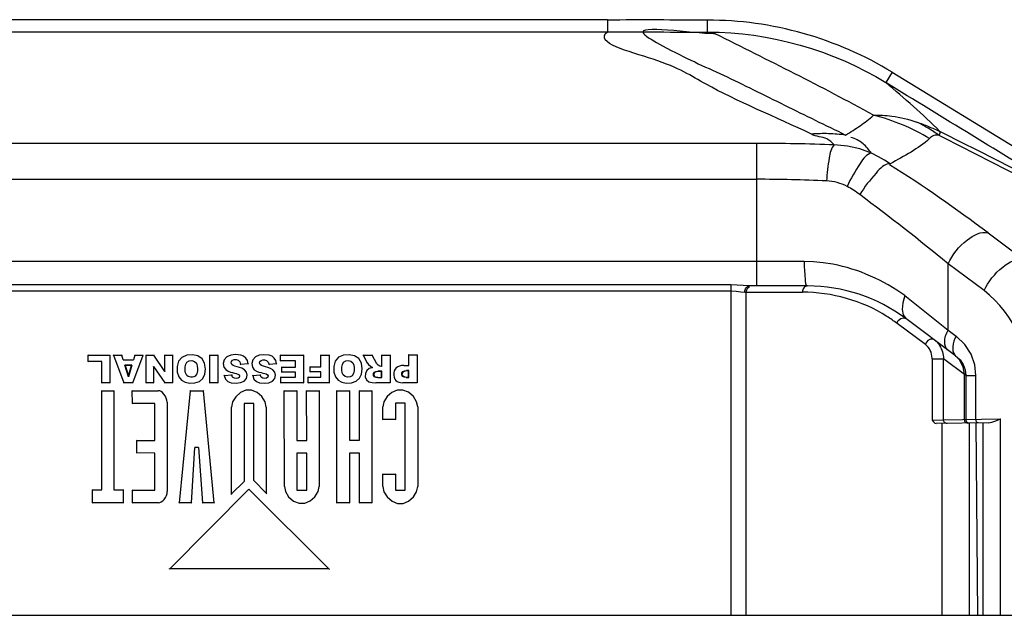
# Paper-space layout 'Sheet' of a CAD drawing. Header units: inches. Extents: x 0.2 to 10.8, y 0.2 to 8.3.
# Tile 454 of 545: x 9.537 to 9.86, y 4.572 to 4.768. Entities that reach past the tile are written whole.
import ezdxf

# ---------------------------------------------------------------- set-up
doc = ezdxf.new("R2010")
doc.units = ezdxf.units.IN
doc.header["$MEASUREMENT"] = 0
doc.layers.get('0').update_dxf_attribs({"lineweight": 5})

psp = doc.layouts.new('Sheet')

# ---------------------------------------------------------------- linework, layer by layer
at = {"color": 0, "linetype": 'ByBlock', "lineweight": -3}
for p, q in [((9.729811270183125, 4.767512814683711), (9.497022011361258, 4.767512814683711)), ((9.72981125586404, 4.767512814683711), (9.72981125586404, 4.763585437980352)), ((9.76265587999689, 4.763488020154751), (9.762647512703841, 4.767389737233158)), ((9.497024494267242, 4.763585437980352), (9.729808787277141, 4.763585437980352)), ((9.762655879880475, 4.76348795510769), (9.76518079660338, 4.762941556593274)), ((9.823233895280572, 4.750358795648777), (9.821143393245, 4.746946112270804)), ((9.823233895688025, 4.750358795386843), (9.879625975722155, 4.71587193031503)), ((9.778723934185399, 4.727001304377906), (9.448109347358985, 4.727001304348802)), ((9.778723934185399, 4.72700129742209), (9.778723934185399, 4.680231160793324)), ((9.448109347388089, 4.715219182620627), (9.778723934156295, 4.715219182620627)), ((9.854706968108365, 4.697624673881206), (9.866509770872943, 4.688830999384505)), ((9.794323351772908, 4.688231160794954), (9.432509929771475, 4.688231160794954)), ((9.84156826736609, 4.665741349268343), (9.84156826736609, 4.687506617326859)), ((9.85338051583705, 4.678706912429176), (9.84156826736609, 4.687506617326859)), ((9.770321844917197, 4.680550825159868), (9.45651143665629, 4.680550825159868)), ((9.45651143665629, 4.678632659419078), (9.770321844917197, 4.678632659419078)), ((9.770321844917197, 4.680550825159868), (9.770321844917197, 4.572211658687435)), ((9.776398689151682, 4.680231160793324), (9.770321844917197, 4.680550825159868)), ((9.77488061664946, 4.678233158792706), (9.793791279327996, 4.678233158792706)), ((9.775389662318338, 4.572211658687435), (9.775389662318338, 4.678233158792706)), ((9.795478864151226, 4.680231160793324), (9.776398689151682, 4.680231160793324)), ((9.827428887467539, 4.677054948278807), (9.84156826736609, 4.665741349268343)), ((9.83418951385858, 4.660981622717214), (9.824857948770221, 4.667933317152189)), ((9.844070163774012, 4.657369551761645), (9.827739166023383, 4.669535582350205)), ((9.84156826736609, 4.665741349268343), (9.844194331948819, 4.663785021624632)), ((9.559334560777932, 4.657636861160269), (9.559439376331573, 4.657532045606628)), ((9.559334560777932, 4.655353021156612), (9.559439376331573, 4.655457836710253)), ((9.559439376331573, 4.655457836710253), (9.559439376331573, 4.657532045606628)), ((9.559439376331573, 4.657532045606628), (9.566567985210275, 4.657532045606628)), ((9.563932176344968, 4.655457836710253), (9.559439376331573, 4.655457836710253)), ((9.563827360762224, 4.655353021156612), (9.563932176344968, 4.655457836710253)), ((9.563932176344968, 4.64849399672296), (9.563932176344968, 4.655457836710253)), ((9.566567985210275, 4.657532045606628), (9.566567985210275, 4.64849399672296)), ((9.56758949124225, 4.657636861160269), (9.567740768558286, 4.657532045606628)), ((9.567740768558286, 4.657532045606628), (9.57113184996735, 4.64849399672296)), ((9.567740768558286, 4.657532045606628), (9.57050691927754, 4.657532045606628)), ((9.570584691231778, 4.657636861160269), (9.57050691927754, 4.657532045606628)), ((9.570971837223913, 4.655997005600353), (9.57050691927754, 4.657532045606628)), ((9.571049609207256, 4.656101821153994), (9.570971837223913, 4.655997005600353)), ((9.570971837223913, 4.655997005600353), (9.574347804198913, 4.655997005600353)), ((9.574094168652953, 4.64849399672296), (9.577491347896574, 4.657532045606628)), ((9.57426944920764, 4.656101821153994), (9.574347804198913, 4.655997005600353)), ((9.574800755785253, 4.657532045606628), (9.574347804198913, 4.655997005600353)), ((9.574800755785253, 4.657532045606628), (9.577491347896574, 4.657532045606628)), ((9.57835408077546, 4.657636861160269), (9.578458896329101, 4.657532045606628)), ((9.578458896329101, 4.64849399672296), (9.578458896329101, 4.657532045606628)), ((9.578458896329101, 4.657532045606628), (9.580994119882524, 4.657532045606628)), ((9.581049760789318, 4.657636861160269), (9.580994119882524, 4.657532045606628)), ((9.584599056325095, 4.652203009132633), (9.580994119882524, 4.657532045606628)), ((9.584494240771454, 4.657636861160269), (9.584599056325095, 4.657532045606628)), ((9.584599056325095, 4.652203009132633), (9.584599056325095, 4.657532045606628)), ((9.584599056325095, 4.657532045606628), (9.587085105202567, 4.657532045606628)), ((9.587189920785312, 4.657636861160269), (9.587085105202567, 4.657532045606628)), ((9.587085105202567, 4.657532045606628), (9.587085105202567, 4.64849399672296)), ((9.599245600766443, 4.657636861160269), (9.599350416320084, 4.657532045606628)), ((9.599350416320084, 4.64849399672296), (9.599350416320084, 4.657532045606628)), ((9.599350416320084, 4.657532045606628), (9.602023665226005, 4.657532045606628)), ((9.602128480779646, 4.657636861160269), (9.602023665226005, 4.657532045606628)), ((9.602023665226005, 4.657532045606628), (9.602023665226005, 4.64849399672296)), ((9.606471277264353, 4.654985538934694), (9.606366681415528, 4.654978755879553)), ((9.609587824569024, 4.657634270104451), (9.609563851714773, 4.657532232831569)), ((9.615830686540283, 4.654972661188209), (9.615726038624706, 4.654966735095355)), ((9.618912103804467, 4.657611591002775), (9.618888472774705, 4.657509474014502)), ((9.622458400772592, 4.657636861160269), (9.622563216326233, 4.657532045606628)), ((9.622458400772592, 4.655540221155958), (9.622563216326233, 4.655645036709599)), ((9.622563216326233, 4.655645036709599), (9.622563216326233, 4.657532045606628)), ((9.622563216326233, 4.657532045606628), (9.630141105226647, 4.657532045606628)), ((9.627505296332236, 4.655645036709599), (9.622563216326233, 4.655645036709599)), ((9.627400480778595, 4.655540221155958), (9.627505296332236, 4.655645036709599)), ((9.627505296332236, 4.653600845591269), (9.627505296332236, 4.655645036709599)), ((9.630245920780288, 4.657636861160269), (9.630141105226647, 4.657532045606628)), ((9.630141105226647, 4.657532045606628), (9.630141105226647, 4.64849399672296)), ((9.635712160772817, 4.657636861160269), (9.635816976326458, 4.657532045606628)), ((9.635816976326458, 4.653750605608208), (9.635816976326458, 4.657532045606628)), ((9.635816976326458, 4.657532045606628), (9.638490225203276, 4.657532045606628)), ((9.63859504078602, 4.657636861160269), (9.638490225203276, 4.657532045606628)), ((9.638490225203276, 4.657532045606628), (9.638490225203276, 4.64849399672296)), ((9.649527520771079, 4.657636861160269), (9.649699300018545, 4.657534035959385)), ((9.649699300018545, 4.657534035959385), (9.652685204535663, 4.657568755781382)), ((9.649699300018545, 4.657534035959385), (9.65100557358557, 4.655027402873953)), ((9.650912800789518, 4.654978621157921), (9.65100557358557, 4.655027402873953)), ((9.652747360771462, 4.657674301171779), (9.652685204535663, 4.657568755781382)), ((9.654214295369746, 4.654734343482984), (9.652685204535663, 4.657568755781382)), ((9.65574256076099, 4.657674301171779), (9.655847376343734, 4.657569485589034)), ((9.655847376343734, 4.6537844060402), (9.655847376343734, 4.657569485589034)), ((9.655847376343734, 4.657569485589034), (9.658520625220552, 4.657569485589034)), ((9.658625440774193, 4.657674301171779), (9.658520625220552, 4.657569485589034)), ((9.658520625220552, 4.657569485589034), (9.658520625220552, 4.64849399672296)), ((9.664720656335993, 4.657588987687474), (9.664615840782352, 4.657693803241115)), ((9.664720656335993, 4.654144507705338), (9.664720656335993, 4.657588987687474)), ((9.664720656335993, 4.657588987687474), (9.66739390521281, 4.657588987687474)), ((9.66739390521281, 4.657588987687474), (9.667498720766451, 4.657693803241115)), ((9.66739390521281, 4.657588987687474), (9.66739390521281, 4.6485134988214)), ((9.836372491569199, 4.656330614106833), (9.840052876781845, 4.656330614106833)), ((9.836372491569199, 4.656330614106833), (9.836372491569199, 4.636241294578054)), ((9.840052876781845, 4.636344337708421), (9.840052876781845, 4.656330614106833)), ((9.847376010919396, 4.650889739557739), (9.840052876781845, 4.656330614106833)), ((9.844005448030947, 4.657306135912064), (9.845328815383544, 4.655955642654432)), ((9.844070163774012, 4.657369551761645), (9.844617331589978, 4.656925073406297)), ((9.572669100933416, 4.650449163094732), (9.571510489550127, 4.654222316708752)), ((9.57165232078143, 4.654117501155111), (9.571510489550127, 4.654222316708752)), ((9.573815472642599, 4.654222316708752), (9.571510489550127, 4.654222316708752)), ((9.57165232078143, 4.654117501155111), (9.572668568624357, 4.650807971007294)), ((9.57367408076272, 4.654117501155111), (9.57165232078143, 4.654117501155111)), ((9.572668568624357, 4.650807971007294), (9.57367408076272, 4.654117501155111)), ((9.573815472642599, 4.654222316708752), (9.572669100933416, 4.650449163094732)), ((9.57367408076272, 4.654117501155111), (9.573815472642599, 4.654222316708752)), ((9.580944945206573, 4.653859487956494), (9.580944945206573, 4.64849399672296)), ((9.581049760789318, 4.653518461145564), (9.580944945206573, 4.653859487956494)), ((9.580944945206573, 4.653859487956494), (9.584587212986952, 4.64849399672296)), ((9.584494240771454, 4.65254502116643), (9.584599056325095, 4.652203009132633)), ((9.588555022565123, 4.653793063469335), (9.588659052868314, 4.653780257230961)), ((9.597980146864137, 4.652993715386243), (9.598084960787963, 4.652994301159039)), ((9.609354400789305, 4.654417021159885), (9.609443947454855, 4.654526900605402)), ((9.611972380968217, 4.654665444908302), (9.609443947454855, 4.654526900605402)), ((9.61208752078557, 4.65456678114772), (9.611972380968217, 4.654665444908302)), ((9.618714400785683, 4.654379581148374), (9.618804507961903, 4.654490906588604)), ((9.621294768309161, 4.654663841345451), (9.618804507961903, 4.654490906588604)), ((9.621410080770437, 4.65456678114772), (9.621294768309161, 4.654663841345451)), ((9.622945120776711, 4.65370566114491), (9.623049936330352, 4.653600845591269)), ((9.622945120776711, 4.651833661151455), (9.623049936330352, 4.651938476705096)), ((9.623049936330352, 4.651938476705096), (9.623049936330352, 4.653600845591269)), ((9.623049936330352, 4.653600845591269), (9.627505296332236, 4.653600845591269)), ((9.627505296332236, 4.651938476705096), (9.623049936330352, 4.651938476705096)), ((9.627400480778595, 4.65370566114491), (9.627505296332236, 4.653600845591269)), ((9.627400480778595, 4.651833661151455), (9.627505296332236, 4.651938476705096)), ((9.627505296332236, 4.650268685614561), (9.627505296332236, 4.651938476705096)), ((9.632155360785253, 4.653855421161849), (9.632260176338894, 4.653750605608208)), ((9.632155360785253, 4.651983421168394), (9.632260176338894, 4.652088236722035)), ((9.632260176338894, 4.652088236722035), (9.632260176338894, 4.653750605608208)), ((9.632260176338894, 4.653750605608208), (9.635816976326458, 4.653750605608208)), ((9.635816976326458, 4.652088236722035), (9.632260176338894, 4.652088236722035)), ((9.635712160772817, 4.653855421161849), (9.635816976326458, 4.653750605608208)), ((9.635712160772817, 4.651983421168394), (9.635816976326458, 4.652088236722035)), ((9.635816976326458, 4.650268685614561), (9.635816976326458, 4.652088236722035)), ((9.639959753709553, 4.653827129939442), (9.64006379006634, 4.653814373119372)), ((9.64938526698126, 4.653031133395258), (9.649490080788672, 4.653031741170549)), ((9.6524852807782, 4.653555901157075), (9.652798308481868, 4.653519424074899)), ((9.654282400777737, 4.654828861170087), (9.654190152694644, 4.654779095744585)), ((9.654544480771, 4.652170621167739), (9.654544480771, 4.65227543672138)), ((9.655847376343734, 4.65227543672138), (9.654544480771, 4.65227543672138)), ((9.65574256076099, 4.652170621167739), (9.654544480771, 4.652170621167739)), ((9.65574256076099, 4.653892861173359), (9.655847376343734, 4.6537844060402)), ((9.65574256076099, 4.652170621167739), (9.655847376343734, 4.65227543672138)), ((9.65574256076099, 4.650261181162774), (9.65574256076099, 4.652170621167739)), ((9.655847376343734, 4.650156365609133), (9.655847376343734, 4.65227543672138)), ((9.663043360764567, 4.654144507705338), (9.663043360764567, 4.654249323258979)), ((9.663043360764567, 4.654144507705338), (9.664720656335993, 4.654144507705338)), ((9.66390448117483, 4.652482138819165), (9.663904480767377, 4.65237732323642)), ((9.664720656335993, 4.652482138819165), (9.66390448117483, 4.652482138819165)), ((9.664615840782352, 4.65237732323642), (9.663904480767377, 4.65237732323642)), ((9.664720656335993, 4.654144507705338), (9.664615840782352, 4.654249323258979)), ((9.664720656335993, 4.652482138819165), (9.664615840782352, 4.65237732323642)), ((9.664615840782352, 4.65031812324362), (9.664615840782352, 4.65237732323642)), ((9.664720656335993, 4.650213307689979), (9.664720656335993, 4.652482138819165)), ((9.563827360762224, 4.648389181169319), (9.563932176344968, 4.64849399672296)), ((9.566567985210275, 4.64849399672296), (9.563932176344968, 4.64849399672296)), ((9.566672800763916, 4.648389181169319), (9.566567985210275, 4.64849399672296)), ((9.571059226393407, 4.648389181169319), (9.57113184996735, 4.64849399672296)), ((9.574094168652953, 4.64849399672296), (9.57113184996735, 4.64849399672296)), ((9.572668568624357, 4.650807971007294), (9.572669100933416, 4.650449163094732)), ((9.574166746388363, 4.648389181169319), (9.574094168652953, 4.64849399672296)), ((9.57835408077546, 4.648389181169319), (9.578458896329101, 4.64849399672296)), ((9.580944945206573, 4.64849399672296), (9.578458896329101, 4.64849399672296)), ((9.581049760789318, 4.648389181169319), (9.580944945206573, 4.64849399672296)), ((9.584531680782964, 4.648389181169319), (9.584587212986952, 4.64849399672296)), ((9.587085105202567, 4.64849399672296), (9.584587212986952, 4.64849399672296)), ((9.587189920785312, 4.648389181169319), (9.587085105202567, 4.64849399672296)), ((9.599245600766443, 4.648389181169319), (9.599350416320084, 4.64849399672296)), ((9.602023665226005, 4.64849399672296), (9.599350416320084, 4.64849399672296)), ((9.602128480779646, 4.648389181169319), (9.602023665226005, 4.64849399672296)), ((9.6040004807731, 4.651009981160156), (9.604122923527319, 4.650911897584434)), ((9.604122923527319, 4.650911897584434), (9.606573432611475, 4.651049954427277)), ((9.606405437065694, 4.648387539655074), (9.606426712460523, 4.648490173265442)), ((9.606658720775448, 4.651159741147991), (9.606573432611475, 4.651049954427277)), ((9.609064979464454, 4.650704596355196), (9.609169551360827, 4.650711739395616)), ((9.613323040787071, 4.651009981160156), (9.613444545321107, 4.650911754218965)), ((9.613444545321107, 4.650911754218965), (9.615933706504, 4.651050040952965)), ((9.616018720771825, 4.651159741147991), (9.615933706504, 4.651050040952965)), ((9.618414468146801, 4.650714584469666), (9.618519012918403, 4.650722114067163)), ((9.62260816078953, 4.650373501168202), (9.622712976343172, 4.650268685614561)), ((9.62260816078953, 4.648389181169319), (9.622712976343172, 4.64849399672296)), ((9.622712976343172, 4.64849399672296), (9.622712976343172, 4.650268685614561)), ((9.622712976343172, 4.650268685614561), (9.627505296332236, 4.650268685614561)), ((9.630141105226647, 4.64849399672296), (9.622712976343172, 4.64849399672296)), ((9.627400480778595, 4.650373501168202), (9.627505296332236, 4.650268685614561)), ((9.630245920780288, 4.648389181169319), (9.630141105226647, 4.64849399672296)), ((9.631518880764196, 4.650373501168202), (9.63162369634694, 4.650268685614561)), ((9.631518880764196, 4.648389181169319), (9.63162369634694, 4.64849399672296)), ((9.63162369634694, 4.64849399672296), (9.63162369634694, 4.650268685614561)), ((9.63162369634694, 4.650268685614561), (9.635816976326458, 4.650268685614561)), ((9.638490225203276, 4.64849399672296), (9.63162369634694, 4.64849399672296)), ((9.635712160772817, 4.650373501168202), (9.635816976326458, 4.650268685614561)), ((9.63859504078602, 4.648389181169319), (9.638490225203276, 4.64849399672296)), ((9.653833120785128, 4.648389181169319), (9.653833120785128, 4.64849399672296)), ((9.658520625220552, 4.64849399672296), (9.653833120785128, 4.64849399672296)), ((9.654507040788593, 4.650261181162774), (9.65450704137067, 4.650156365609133)), ((9.654507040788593, 4.650261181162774), (9.65574256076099, 4.650261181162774)), ((9.65450704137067, 4.650156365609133), (9.655847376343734, 4.650156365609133)), ((9.65574256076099, 4.650261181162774), (9.655847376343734, 4.650156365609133)), ((9.662706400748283, 4.6485134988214), (9.662706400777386, 4.648408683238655)), ((9.66739390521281, 4.6485134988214), (9.662706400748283, 4.6485134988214)), ((9.663792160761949, 4.650213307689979), (9.663792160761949, 4.65031812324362)), ((9.663792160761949, 4.65031812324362), (9.664615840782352, 4.65031812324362)), ((9.663792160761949, 4.650213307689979), (9.664720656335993, 4.650213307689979)), ((9.664720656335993, 4.650213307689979), (9.664615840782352, 4.65031812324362)), ((9.846815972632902, 4.651306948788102), (9.846815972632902, 4.636462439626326)), ((9.847376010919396, 4.650889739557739), (9.85071965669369, 4.650889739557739)), ((9.847376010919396, 4.650889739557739), (9.847376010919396, 4.636472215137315)), ((9.85071965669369, 4.636521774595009), (9.85071965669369, 4.650889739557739)), ((9.563969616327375, 4.645870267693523), (9.563864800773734, 4.645975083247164)), ((9.563969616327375, 4.613334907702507), (9.563969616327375, 4.645870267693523)), ((9.563969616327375, 4.645870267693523), (9.567915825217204, 4.645870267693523)), ((9.567915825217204, 4.645870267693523), (9.568020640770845, 4.645975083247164)), ((9.567915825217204, 4.645870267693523), (9.567915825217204, 4.613334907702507)), ((9.57392955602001, 4.645870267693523), (9.573823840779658, 4.645975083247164)), ((9.573965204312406, 4.641699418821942), (9.57392955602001, 4.645870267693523)), ((9.57392955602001, 4.645870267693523), (9.582472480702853, 4.645870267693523)), ((9.582472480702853, 4.645870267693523), (9.58247248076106, 4.645975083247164)), ((9.59290106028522, 4.645870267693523), (9.589336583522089, 4.609126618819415)), ((9.59290106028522, 4.645870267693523), (9.592805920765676, 4.645975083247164)), ((9.59290106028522, 4.645870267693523), (9.597278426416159, 4.645870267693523)), ((9.597278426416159, 4.645870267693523), (9.597373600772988, 4.645975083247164)), ((9.600829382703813, 4.609126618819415), (9.597278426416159, 4.645870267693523)), ((9.623798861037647, 4.645870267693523), (9.623693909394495, 4.645975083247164)), ((9.623836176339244, 4.614488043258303), (9.623798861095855, 4.645870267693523)), ((9.6237988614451, 4.645870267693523), (9.627932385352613, 4.645870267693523)), ((9.627932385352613, 4.645870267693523), (9.62803696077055, 4.645975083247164)), ((9.627932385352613, 4.645870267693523), (9.62796982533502, 4.629546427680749)), ((9.631137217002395, 4.645870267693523), (9.63103216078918, 4.645975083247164)), ((9.631174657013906, 4.629546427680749), (9.631137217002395, 4.645870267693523)), ((9.631137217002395, 4.645870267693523), (9.635233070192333, 4.645870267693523)), ((9.635233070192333, 4.645870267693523), (9.635337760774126, 4.645975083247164)), ((9.63523306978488, 4.645870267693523), (9.6352703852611, 4.614488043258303)), ((9.641096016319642, 4.645870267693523), (9.640991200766, 4.645975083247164)), ((9.641096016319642, 4.609126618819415), (9.641096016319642, 4.645870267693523)), ((9.641096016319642, 4.645870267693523), (9.645229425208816, 4.645870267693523)), ((9.645229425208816, 4.645870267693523), (9.645334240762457, 4.645975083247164)), ((9.645229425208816, 4.645870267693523), (9.645229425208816, 4.62962130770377)), ((9.64843425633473, 4.645870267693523), (9.648329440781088, 4.645975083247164)), ((9.64843425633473, 4.62962130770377), (9.64843425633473, 4.645870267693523)), ((9.64843425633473, 4.645870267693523), (9.652530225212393, 4.645870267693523)), ((9.652530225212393, 4.645870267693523), (9.652635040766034, 4.645975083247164)), ((9.652530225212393, 4.645870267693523), (9.652530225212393, 4.609126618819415)), ((9.585362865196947, 4.642118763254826), (9.585400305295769, 4.612840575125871)), ((9.585362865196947, 4.642118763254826), (9.585467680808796, 4.642118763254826)), ((9.573965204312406, 4.641699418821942), (9.573861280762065, 4.641594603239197)), ((9.581304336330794, 4.641699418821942), (9.573965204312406, 4.641699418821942)), ((9.581304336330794, 4.641699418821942), (9.581199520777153, 4.641594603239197)), ((9.581304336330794, 4.62958386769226), (9.581304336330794, 4.641699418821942)), ((9.606464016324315, 4.640508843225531), (9.606359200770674, 4.640508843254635)), ((9.606464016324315, 4.61200642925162), (9.606464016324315, 4.640508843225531)), ((9.61059742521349, 4.641699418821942), (9.61059742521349, 4.616104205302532)), ((9.61059742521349, 4.641699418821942), (9.61070224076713, 4.641594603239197)), ((9.613802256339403, 4.641699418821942), (9.61059742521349, 4.641699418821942)), ((9.613802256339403, 4.641699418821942), (9.613697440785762, 4.641594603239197)), ((9.613802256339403, 4.616403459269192), (9.613802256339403, 4.641699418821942)), ((9.617898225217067, 4.640508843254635), (9.617898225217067, 4.612307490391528)), ((9.617898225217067, 4.640508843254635), (9.618003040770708, 4.640508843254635)), ((9.656146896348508, 4.640546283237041), (9.656042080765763, 4.640546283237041)), ((9.656146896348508, 4.636457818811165), (9.656146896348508, 4.640546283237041)), ((9.660280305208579, 4.641736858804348), (9.660280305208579, 4.636457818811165)), ((9.663485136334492, 4.641736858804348), (9.660280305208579, 4.641736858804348)), ((9.660280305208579, 4.641736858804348), (9.66038512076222, 4.641632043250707)), ((9.663485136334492, 4.641736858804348), (9.66338032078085, 4.641632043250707)), ((9.663485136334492, 4.613260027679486), (9.663485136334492, 4.641736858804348)), ((9.667581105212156, 4.640546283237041), (9.667581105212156, 4.614450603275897)), ((9.667581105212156, 4.640546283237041), (9.667685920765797, 4.640546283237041)), ((9.656146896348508, 4.636457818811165), (9.656042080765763, 4.636353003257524)), ((9.660280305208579, 4.636457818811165), (9.656146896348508, 4.636457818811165)), ((9.660280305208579, 4.636457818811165), (9.66038512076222, 4.636353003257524)), ((9.836372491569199, 4.636241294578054), (9.840052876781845, 4.636344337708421)), ((9.840052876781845, 4.636344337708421), (9.858804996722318, 4.636662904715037)), ((9.858804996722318, 4.572211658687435), (9.858804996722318, 4.636662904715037)), ((9.85486995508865, 4.635374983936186), (9.837712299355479, 4.635075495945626)), ((9.839615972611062, 4.572211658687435), (9.839615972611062, 4.635108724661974)), ((9.848579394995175, 4.572211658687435), (9.848579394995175, 4.635265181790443)), ((9.851346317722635, 4.572211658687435), (9.850795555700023, 4.635322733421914)), ((9.852957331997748, 4.635341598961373), (9.852957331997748, 4.572211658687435)), ((9.575463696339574, 4.62958386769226), (9.575358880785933, 4.629688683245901)), ((9.575463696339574, 4.625449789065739), (9.575463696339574, 4.62958386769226)), ((9.575463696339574, 4.62958386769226), (9.581304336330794, 4.62958386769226)), ((9.581304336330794, 4.62958386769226), (9.581199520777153, 4.629688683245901)), ((9.62796982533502, 4.629546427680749), (9.62807440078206, 4.629651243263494)), ((9.62796982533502, 4.629546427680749), (9.631174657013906, 4.629546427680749)), ((9.631174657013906, 4.629546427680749), (9.631069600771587, 4.629651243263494)), ((9.645229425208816, 4.62962130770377), (9.645334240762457, 4.629726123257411)), ((9.645229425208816, 4.62962130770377), (9.64843425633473, 4.62962130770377)), ((9.64843425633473, 4.62962130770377), (9.648329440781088, 4.629726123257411)), ((9.593353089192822, 4.609126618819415), (9.594438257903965, 4.627285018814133)), ((9.594438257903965, 4.627285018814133), (9.594536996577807, 4.627180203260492)), ((9.595720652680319, 4.627285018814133), (9.594438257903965, 4.627285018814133)), ((9.595720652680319, 4.627285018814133), (9.595622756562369, 4.627180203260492)), ((9.595720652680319, 4.627285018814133), (9.59696175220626, 4.609126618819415)), ((9.575463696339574, 4.625449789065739), (9.575358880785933, 4.625345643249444)), ((9.581304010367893, 4.625412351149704), (9.575463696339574, 4.625449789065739)), ((9.581304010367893, 4.625412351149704), (9.581199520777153, 4.625308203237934)), ((9.581342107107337, 4.613259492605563), (9.581304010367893, 4.625412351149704)), ((9.627969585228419, 4.625413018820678), (9.627969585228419, 4.613222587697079)), ((9.627969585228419, 4.625413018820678), (9.62807440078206, 4.625308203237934)), ((9.631174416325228, 4.625413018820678), (9.627969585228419, 4.625413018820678)), ((9.631174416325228, 4.625413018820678), (9.631069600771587, 4.625308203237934)), ((9.631174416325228, 4.613222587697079), (9.631174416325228, 4.625413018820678)), ((9.645229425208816, 4.625375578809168), (9.645229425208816, 4.609126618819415)), ((9.64843425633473, 4.625375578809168), (9.645229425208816, 4.625375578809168)), ((9.645229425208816, 4.625375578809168), (9.645334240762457, 4.625270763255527)), ((9.64843425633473, 4.625375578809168), (9.648329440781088, 4.625270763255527)), ((9.64843425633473, 4.609126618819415), (9.64843425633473, 4.625375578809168)), ((9.613802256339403, 4.616403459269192), (9.613697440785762, 4.616360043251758)), ((9.613802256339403, 4.616403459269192), (9.617898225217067, 4.612307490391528)), ((9.656146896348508, 4.618539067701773), (9.656042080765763, 4.618643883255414)), ((9.656146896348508, 4.614450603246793), (9.656146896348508, 4.618539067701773)), ((9.656146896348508, 4.618539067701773), (9.660280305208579, 4.618539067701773)), ((9.660280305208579, 4.618539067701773), (9.66038512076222, 4.618643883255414)), ((9.660280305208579, 4.618539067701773), (9.660280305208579, 4.613260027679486)), ((9.56089953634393, 4.613334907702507), (9.560794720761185, 4.613439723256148)), ((9.56089953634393, 4.609126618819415), (9.56089953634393, 4.613334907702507)), ((9.56089953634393, 4.613334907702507), (9.563969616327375, 4.613334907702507)), ((9.563969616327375, 4.613334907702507), (9.563864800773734, 4.613439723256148)), ((9.567915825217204, 4.613334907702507), (9.568020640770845, 4.613439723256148)), ((9.567915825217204, 4.613334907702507), (9.570985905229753, 4.613334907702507)), ((9.570985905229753, 4.613334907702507), (9.571090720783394, 4.613439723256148)), ((9.570985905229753, 4.613334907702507), (9.570985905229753, 4.609126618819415)), ((9.57396609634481, 4.613296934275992), (9.573861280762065, 4.613402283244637)), ((9.57396609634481, 4.609126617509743), (9.57396609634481, 4.613296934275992)), ((9.57396609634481, 4.613296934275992), (9.581342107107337, 4.613259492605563)), ((9.581342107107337, 4.613259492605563), (9.581236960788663, 4.613364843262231)), ((9.612162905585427, 4.613553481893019), (9.586222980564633, 4.587404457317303)), ((9.606464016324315, 4.61200642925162), (9.61059742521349, 4.616104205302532)), ((9.61059742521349, 4.616104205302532), (9.61070224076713, 4.616060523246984)), ((9.638413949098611, 4.58744864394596), (9.612162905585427, 4.613553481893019)), ((9.623836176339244, 4.614488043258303), (9.6237313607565, 4.614488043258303)), ((9.627969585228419, 4.613222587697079), (9.62807440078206, 4.61332740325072)), ((9.627969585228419, 4.613222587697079), (9.631174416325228, 4.613222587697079)), ((9.631174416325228, 4.613222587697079), (9.631069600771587, 4.61332740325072)), ((9.635270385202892, 4.614488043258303), (9.635375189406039, 4.614488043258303)), ((9.660280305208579, 4.613260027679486), (9.66038512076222, 4.613364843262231)), ((9.660280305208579, 4.613260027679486), (9.663485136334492, 4.613260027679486)), ((9.663485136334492, 4.613260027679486), (9.66338032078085, 4.613364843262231)), ((9.667581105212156, 4.614450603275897), (9.667685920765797, 4.614450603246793)), ((9.585400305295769, 4.612840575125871), (9.585505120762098, 4.612840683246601)), ((9.606464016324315, 4.61200642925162), (9.606359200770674, 4.611754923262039)), ((9.617898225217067, 4.612307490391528), (9.618003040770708, 4.612054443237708)), ((9.56089953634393, 4.609126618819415), (9.560794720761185, 4.60902180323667)), ((9.570985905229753, 4.609126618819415), (9.56089953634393, 4.609126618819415)), ((9.570985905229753, 4.609126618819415), (9.571090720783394, 4.60902180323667)), ((9.57396609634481, 4.609126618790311), (9.573861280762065, 4.60902180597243)), ((9.582509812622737, 4.609126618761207), (9.57396609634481, 4.609126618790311)), ((9.582509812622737, 4.609126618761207), (9.582509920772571, 4.60902180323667)), ((9.589336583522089, 4.609126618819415), (9.589221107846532, 4.60902180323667)), ((9.593353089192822, 4.609126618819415), (9.589336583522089, 4.609126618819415)), ((9.593353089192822, 4.609126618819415), (9.59345182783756, 4.60902180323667)), ((9.59696175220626, 4.609126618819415), (9.59686385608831, 4.60902180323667)), ((9.600829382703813, 4.609126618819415), (9.59696175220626, 4.609126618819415)), ((9.600829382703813, 4.609126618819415), (9.600944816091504, 4.60902180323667)), ((9.641096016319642, 4.609126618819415), (9.640991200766, 4.60902180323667)), ((9.645229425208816, 4.609126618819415), (9.641096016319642, 4.609126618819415)), ((9.645229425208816, 4.609126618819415), (9.645334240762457, 4.60902180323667)), ((9.64843425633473, 4.609126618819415), (9.648329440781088, 4.60902180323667)), ((9.652530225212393, 4.609126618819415), (9.64843425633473, 4.609126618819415)), ((9.652530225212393, 4.609126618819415), (9.652635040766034, 4.60902180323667)), ((9.586222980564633, 4.587404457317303), (9.585971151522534, 4.587299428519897)), ((9.638413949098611, 4.58744864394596), (9.586222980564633, 4.587404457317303)), ((9.638413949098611, 4.58744864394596), (9.638667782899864, 4.587344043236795)), ((9.197416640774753, 4.572211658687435), (10.02941664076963, 4.572211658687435))]:
    psp.add_line(p, q, dxfattribs=at)
for points in [[(9.816473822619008, 4.723763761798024), (9.81262233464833, 4.725200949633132), (9.808588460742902, 4.726107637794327), (9.804261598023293, 4.726470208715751)], [(9.822538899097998, 4.720315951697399), (9.820700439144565, 4.721502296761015), (9.818779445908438, 4.722605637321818), (9.816473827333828, 4.723763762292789)], [(9.803789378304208, 4.68739184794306), (9.800640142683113, 4.687858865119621), (9.797488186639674, 4.68813681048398), (9.794323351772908, 4.688231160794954)], [(9.770321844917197, 4.678632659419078), (9.772036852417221, 4.678541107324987), (9.773595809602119, 4.678346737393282), (9.77488061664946, 4.678233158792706)], [(9.775389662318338, 4.678233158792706), (9.775518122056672, 4.67899776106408), (9.77588394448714, 4.679645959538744), (9.776431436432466, 4.68007907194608)], [(9.827428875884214, 4.677054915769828), (9.826753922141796, 4.674657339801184), (9.826528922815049, 4.672496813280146), (9.82683755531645, 4.670750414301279), (9.827739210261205, 4.669535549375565)], [(9.85071965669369, 4.650889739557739), (9.850325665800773, 4.654400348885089), (9.849125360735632, 4.657826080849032), (9.847096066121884, 4.661009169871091), (9.844194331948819, 4.663785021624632)], [(9.597980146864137, 4.652993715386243), (9.597687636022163, 4.654906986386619), (9.596825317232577, 4.656356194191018), (9.59549065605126, 4.657291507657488), (9.593747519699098, 4.657656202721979), (9.591802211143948, 4.657515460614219), (9.590205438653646, 4.656792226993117), (9.589136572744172, 4.655517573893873), (9.588659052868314, 4.653780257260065)], [(9.591308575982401, 4.653734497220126), (9.591490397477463, 4.654563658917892), (9.591886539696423, 4.655222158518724), (9.59255694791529, 4.655637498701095), (9.593442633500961, 4.65575332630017), (9.594332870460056, 4.655489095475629), (9.594962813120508, 4.654886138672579), (9.595279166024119, 4.654041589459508), (9.595344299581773, 4.653028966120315)], [(9.60956385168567, 4.657532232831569), (9.6078134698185, 4.657714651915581), (9.606253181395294, 4.657559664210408), (9.604978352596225, 4.656993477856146), (9.604117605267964, 4.656006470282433), (9.603783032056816, 4.654773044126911), (9.603991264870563, 4.653614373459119), (9.604608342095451, 4.652787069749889), (9.605371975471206, 4.652299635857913), (9.606120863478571, 4.652004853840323), (9.6068175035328, 4.651797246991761), (9.607453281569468, 4.651634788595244), (9.608029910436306, 4.651501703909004), (9.608551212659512, 4.651355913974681), (9.608972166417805, 4.651116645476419), (9.6091695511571, 4.650711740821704)], [(9.606366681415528, 4.654978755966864), (9.606472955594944, 4.655469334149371), (9.606820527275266, 4.655844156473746), (9.607351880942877, 4.656057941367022), (9.607988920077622, 4.656076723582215), (9.608650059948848, 4.655863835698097), (9.609193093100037, 4.6553141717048), (9.609443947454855, 4.654526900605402)], [(9.606426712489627, 4.648490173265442), (9.608020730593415, 4.648366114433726), (9.60945339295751, 4.648529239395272), (9.610627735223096, 4.649059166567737), (9.611370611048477, 4.649933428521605), (9.611612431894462, 4.650994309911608), (9.611371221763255, 4.652002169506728), (9.610738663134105, 4.652744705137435), (9.609922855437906, 4.653220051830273), (9.609091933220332, 4.653525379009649), (9.608326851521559, 4.653732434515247), (9.607641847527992, 4.653899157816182), (9.607036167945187, 4.654109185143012), (9.606569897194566, 4.654464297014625), (9.606366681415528, 4.654978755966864)], [(9.611972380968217, 4.654665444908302), (9.611706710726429, 4.655747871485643), (9.611194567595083, 4.656599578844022), (9.610479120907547, 4.657196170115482), (9.60956385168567, 4.657532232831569)], [(9.618888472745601, 4.657509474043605), (9.617148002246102, 4.657685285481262), (9.615597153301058, 4.657526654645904), (9.614330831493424, 4.656960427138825), (9.6134769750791, 4.655976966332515), (9.61314668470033, 4.654749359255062), (9.613356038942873, 4.653597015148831), (9.613971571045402, 4.652774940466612), (9.614732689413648, 4.65229157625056), (9.61547894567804, 4.652000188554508), (9.616173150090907, 4.651795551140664), (9.61680664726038, 4.651635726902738), (9.617381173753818, 4.651505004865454), (9.617900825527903, 4.651361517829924), (9.618320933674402, 4.651124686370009), (9.618519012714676, 4.650722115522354)], [(9.615726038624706, 4.654966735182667), (9.615836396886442, 4.655457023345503), (9.616187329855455, 4.655829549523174), (9.616720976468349, 4.656039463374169), (9.617358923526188, 4.656053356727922), (9.618019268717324, 4.655835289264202), (9.618559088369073, 4.655281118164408), (9.618804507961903, 4.654490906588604)], [(9.615732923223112, 4.64846570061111), (9.617328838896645, 4.648328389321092), (9.618765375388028, 4.648480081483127), (9.619946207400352, 4.649001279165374), (9.620697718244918, 4.6498709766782), (9.620948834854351, 4.650931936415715), (9.620715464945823, 4.651943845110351), (9.620087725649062, 4.652693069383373), (9.61927423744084, 4.653175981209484), (9.618444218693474, 4.653488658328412), (9.617679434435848, 4.653702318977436), (9.616994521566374, 4.653874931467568), (9.616389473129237, 4.654090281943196), (9.615925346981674, 4.654449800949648), (9.615726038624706, 4.654966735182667)], [(9.621294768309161, 4.654663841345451), (9.621027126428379, 4.655740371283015), (9.620514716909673, 4.656586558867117), (9.619800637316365, 4.657178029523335), (9.618888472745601, 4.657509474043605)], [(9.64938526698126, 4.653031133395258), (9.649092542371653, 4.654944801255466), (9.648230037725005, 4.656394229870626), (9.646895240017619, 4.657329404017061), (9.645152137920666, 4.657693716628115), (9.643206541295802, 4.657552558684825), (9.641609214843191, 4.656828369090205), (9.640540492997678, 4.655552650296), (9.640063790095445, 4.653814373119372)], [(9.642689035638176, 4.653614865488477), (9.642861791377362, 4.654520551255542), (9.643288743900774, 4.655242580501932), (9.643960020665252, 4.655657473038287), (9.644777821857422, 4.655773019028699), (9.645630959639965, 4.655561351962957), (9.646261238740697, 4.655028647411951), (9.646596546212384, 4.654295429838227), (9.646724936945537, 4.653442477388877), (9.646711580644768, 4.652460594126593)], [(9.65100557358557, 4.655027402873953), (9.651439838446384, 4.654433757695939), (9.652053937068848, 4.653926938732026), (9.652798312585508, 4.653519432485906)], [(9.844617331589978, 4.656925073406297), (9.845541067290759, 4.655966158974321), (9.846541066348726, 4.654420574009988), (9.847153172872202, 4.652744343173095), (9.847376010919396, 4.650889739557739)], [(9.845328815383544, 4.655955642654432), (9.846435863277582, 4.653747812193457), (9.846815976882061, 4.651306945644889)], [(9.588659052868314, 4.653780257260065), (9.58869314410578, 4.651942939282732), (9.589188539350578, 4.650413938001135), (9.590071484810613, 4.649295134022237), (9.591257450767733, 4.648635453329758), (9.59273992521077, 4.648330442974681), (9.594417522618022, 4.648408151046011), (9.595951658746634, 4.648934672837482), (9.597059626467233, 4.649911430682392), (9.597732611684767, 4.651285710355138), (9.597980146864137, 4.652993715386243)], [(9.595344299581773, 4.653028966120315), (9.59531209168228, 4.652407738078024), (9.59523104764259, 4.651867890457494), (9.595079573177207, 4.651394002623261), (9.594844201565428, 4.650998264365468), (9.594523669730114, 4.650688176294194), (9.59412710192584, 4.650458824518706), (9.593663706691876, 4.650322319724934), (9.593160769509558, 4.650296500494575), (9.592681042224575, 4.650384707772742), (9.592247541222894, 4.650576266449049), (9.591881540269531, 4.650863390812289), (9.591593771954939, 4.651257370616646), (9.591403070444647, 4.65175103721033), (9.591299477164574, 4.652337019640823), (9.59126535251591, 4.652999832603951), (9.591308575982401, 4.653734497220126)], [(9.640063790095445, 4.653814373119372), (9.640098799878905, 4.651977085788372), (9.640595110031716, 4.650448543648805), (9.641478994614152, 4.649330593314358), (9.642665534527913, 4.648671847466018), (9.644148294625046, 4.648367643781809), (9.645825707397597, 4.648446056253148), (9.647358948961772, 4.648973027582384), (9.648465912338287, 4.649949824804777), (9.649138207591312, 4.651323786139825), (9.64938526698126, 4.653031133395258)], [(9.646711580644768, 4.652460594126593), (9.646516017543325, 4.651523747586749), (9.646052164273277, 4.650803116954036), (9.645374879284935, 4.650398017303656), (9.644574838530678, 4.650297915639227), (9.643740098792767, 4.650523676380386), (9.643119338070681, 4.651057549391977), (9.642785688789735, 4.651788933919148), (9.642665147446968, 4.652640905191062), (9.642689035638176, 4.653614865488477)], [(9.652798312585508, 4.653519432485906), (9.651664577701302, 4.653168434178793), (9.650854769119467, 4.652509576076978), (9.650419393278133, 4.651564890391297), (9.650395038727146, 4.650451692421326), (9.650787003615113, 4.649490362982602), (9.651562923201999, 4.648839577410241), (9.652599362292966, 4.648540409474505), (9.653833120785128, 4.64849399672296)], [(9.654507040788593, 4.650156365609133), (9.653912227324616, 4.650181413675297), (9.65340281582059, 4.650382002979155), (9.653073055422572, 4.65086091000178), (9.653059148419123, 4.651478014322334), (9.653373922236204, 4.651940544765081), (9.653896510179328, 4.652188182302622), (9.654544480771, 4.65227543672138)], [(9.654544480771, 4.652170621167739), (9.65394798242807, 4.652092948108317), (9.653458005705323, 4.651873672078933), (9.653164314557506, 4.65146600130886), (9.653170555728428, 4.650904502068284), (9.653472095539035, 4.650459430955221), (9.653942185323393, 4.650285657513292), (9.654507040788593, 4.650261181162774)], [(9.655847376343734, 4.653786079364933), (9.655209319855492, 4.653898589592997), (9.654639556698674, 4.654227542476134), (9.654214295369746, 4.654734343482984)], [(9.663043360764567, 4.654144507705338), (9.662256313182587, 4.654094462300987), (9.661591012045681, 4.65395666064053), (9.661022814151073, 4.653731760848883), (9.660555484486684, 4.653410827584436), (9.660183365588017, 4.652976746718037), (9.659905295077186, 4.652412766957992), (9.659741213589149, 4.651719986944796), (9.65971748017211, 4.650981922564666), (9.659836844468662, 4.650286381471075), (9.66007586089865, 4.649711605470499), (9.660410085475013, 4.649269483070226), (9.660835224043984, 4.648946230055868), (9.661356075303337, 4.64871498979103), (9.661972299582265, 4.648568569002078), (9.662706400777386, 4.6485134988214)], [(9.663792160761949, 4.650213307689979), (9.663113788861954, 4.650285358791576), (9.662597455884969, 4.650581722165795), (9.662331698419, 4.651094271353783), (9.662369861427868, 4.651705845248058), (9.662695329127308, 4.652180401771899), (9.663234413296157, 4.65243010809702), (9.663904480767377, 4.652482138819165)], [(9.604122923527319, 4.650911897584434), (9.604521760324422, 4.649700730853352), (9.605335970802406, 4.648893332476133), (9.606426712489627, 4.648490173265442)], [(9.6091695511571, 4.650711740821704), (9.609038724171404, 4.650256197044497), (9.608635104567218, 4.64994293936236), (9.608062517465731, 4.649850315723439), (9.607438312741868, 4.649944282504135), (9.606863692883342, 4.650349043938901), (9.606573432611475, 4.651049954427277)], [(9.613444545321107, 4.650911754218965), (9.61383409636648, 4.649694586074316), (9.614643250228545, 4.648878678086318), (9.615732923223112, 4.64846570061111)], [(9.618519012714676, 4.650722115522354), (9.61839038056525, 4.650268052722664), (9.617989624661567, 4.64995474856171), (9.61741992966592, 4.649860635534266), (9.616798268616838, 4.649952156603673), (9.616224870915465, 4.650353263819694), (9.615933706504, 4.651050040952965)], [(9.58536286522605, 4.642118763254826), (9.58529556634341, 4.642766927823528), (9.585088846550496, 4.643482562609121), (9.584760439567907, 4.644181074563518), (9.58434812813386, 4.64479011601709), (9.583889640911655, 4.645270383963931), (9.58341221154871, 4.645608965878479), (9.582933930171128, 4.645806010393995), (9.58247248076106, 4.645870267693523)], [(9.617898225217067, 4.640508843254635), (9.61753405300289, 4.642226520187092), (9.616486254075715, 4.643923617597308), (9.614887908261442, 4.645312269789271), (9.613059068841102, 4.646059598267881), (9.611216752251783, 4.646037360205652), (9.609435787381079, 4.645279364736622), (9.607864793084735, 4.643901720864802), (9.60682602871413, 4.642216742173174), (9.606464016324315, 4.640508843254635)], [(9.667581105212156, 4.640546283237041), (9.66721693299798, 4.642263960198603), (9.666169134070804, 4.643961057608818), (9.664570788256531, 4.645349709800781), (9.66274194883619, 4.646097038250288), (9.660899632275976, 4.646074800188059), (9.659118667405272, 4.645316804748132), (9.657547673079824, 4.643939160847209), (9.656508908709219, 4.642254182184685), (9.656146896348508, 4.640546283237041)], [(9.836372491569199, 4.636241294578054), (9.836811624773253, 4.6356477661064), (9.837259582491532, 4.635223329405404), (9.837712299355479, 4.635075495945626)], [(9.84681597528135, 4.63646243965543), (9.84698820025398, 4.635840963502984), (9.847437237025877, 4.635406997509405), (9.848043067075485, 4.635255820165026)], [(9.85486995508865, 4.635374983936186), (9.855898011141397, 4.635573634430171), (9.857205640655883, 4.636041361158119), (9.858804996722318, 4.636662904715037)], [(9.623836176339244, 4.614488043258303), (9.624199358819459, 4.612777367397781), (9.62524352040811, 4.611087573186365), (9.62684034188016, 4.609697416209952), (9.628674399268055, 4.608941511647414), (9.630518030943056, 4.608956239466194), (9.632295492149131, 4.609707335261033), (9.633867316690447, 4.611084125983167), (9.634908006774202, 4.612774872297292), (9.635270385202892, 4.614488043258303)], [(9.656146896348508, 4.614450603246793), (9.656510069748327, 4.61273999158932), (9.657554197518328, 4.611050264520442), (9.659151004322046, 4.609660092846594), (9.660985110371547, 4.608904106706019), (9.662828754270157, 4.608918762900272), (9.664606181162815, 4.60966979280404), (9.666178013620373, 4.611046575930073), (9.667218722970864, 4.61273737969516), (9.667581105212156, 4.614450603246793)], [(9.582509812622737, 4.609126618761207), (9.582964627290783, 4.609187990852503), (9.583441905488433, 4.609382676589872), (9.583921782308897, 4.609719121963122), (9.584384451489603, 4.610197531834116), (9.584799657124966, 4.610803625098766), (9.585128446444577, 4.611495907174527), (9.585334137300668, 4.612202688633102), (9.585400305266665, 4.612840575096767)]]:
    psp.add_lwpolyline(points, dxfattribs=at)
for centre, radius, start, end in [((9.773732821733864, 10.95266856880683), 6.189190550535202, 269.5941739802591, 269.8974562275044), ((9.801656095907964, 4.673064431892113), 0.06500548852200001, 58.5910506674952, 76.27737510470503), ((6.508530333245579, -1.810384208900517), 7.339023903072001, 62.53369515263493, 63.01472880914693), ((7.174427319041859, -0.5764766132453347), 5.938656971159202, 62.85955703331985, 63.34173493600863), ((9.778864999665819, 4.119527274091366), 0.6074740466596, 87.6039434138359, 90.01330519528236), ((9.778849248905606, 4.22304359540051), 0.4921755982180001, 87.33800504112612, 90.01458835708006), ((9.795478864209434, 4.626231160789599), 0.05400000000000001, 53.31515903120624, 90), ((9.829798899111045, 4.656330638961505), 0.006573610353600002, 359.9997832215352, 2.075266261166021)]:
    psp.add_arc(centre, radius, start, end, dxfattribs=at)
for points in [[(9.762647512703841, 4.767389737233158), (9.751702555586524, 4.767447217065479), (9.74075666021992, 4.767547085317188), (9.729812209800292, 4.767427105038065)], [(9.823233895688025, 4.750358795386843), (9.805344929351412, 4.761316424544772), (9.783624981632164, 4.767564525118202), (9.762647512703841, 4.767389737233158)], [(9.762655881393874, 4.76348785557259), (9.782916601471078, 4.763617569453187), (9.80387520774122, 4.757544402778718), (9.821146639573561, 4.746951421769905)], [(9.81709730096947, 4.736211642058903), (9.800085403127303, 4.74565649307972), (9.78259894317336, 4.75422386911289), (9.765204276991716, 4.762943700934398)], [(9.877539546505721, 4.712452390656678), (9.858740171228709, 4.723949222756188), (9.839940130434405, 4.735444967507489), (9.821143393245, 4.746946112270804)], [(9.838913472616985, 4.73089186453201), (9.8333186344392, 4.736586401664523), (9.82726171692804, 4.741819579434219), (9.821146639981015, 4.746951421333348)], [(9.854706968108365, 4.697624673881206), (9.844202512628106, 4.705450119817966), (9.833568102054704, 4.713159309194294), (9.822358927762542, 4.719936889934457)], [(9.841568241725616, 4.687506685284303), (9.832122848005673, 4.695325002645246), (9.822444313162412, 4.702865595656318), (9.812616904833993, 4.710197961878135)], [(9.827428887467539, 4.677054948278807), (9.820450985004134, 4.682078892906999), (9.812223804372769, 4.685718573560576), (9.803785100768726, 4.687367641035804)], [(9.82152551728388, 4.670260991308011), (9.813422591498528, 4.675444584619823), (9.803409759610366, 4.678124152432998), (9.793791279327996, 4.678233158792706)], [(9.869326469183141, 4.644450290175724), (9.869175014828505, 4.657044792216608), (9.863495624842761, 4.671201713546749), (9.853380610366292, 4.678707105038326)]]:
    psp.add_open_spline(points, degree=3, dxfattribs=at)
for points, knots in [([(9.7651808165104, 4.762941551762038), (9.757362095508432, 4.763013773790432), (9.73353544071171, 4.767059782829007), (9.75380447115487, 4.755595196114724), (9.767386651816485, 4.749812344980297), (9.788093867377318, 4.739414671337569), (9.80130303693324, 4.733010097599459), (9.807984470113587, 4.729736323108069)], [0, 0, 0, 0, 0.2402689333, 0.3155794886, 0.5427707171, 0.7713674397, 1, 1, 1, 1]), ([(9.796754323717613, 4.730055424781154), (9.78523920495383, 4.735505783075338), (9.7651362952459, 4.743794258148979), (9.749851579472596, 4.754196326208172), (9.725278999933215, 4.759903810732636), (9.729800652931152, 4.763585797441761)], [0, 0, 0, 0, 0.5099736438, 0.7665804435, 1, 1, 1, 1]), ([(9.80798307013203, 4.729736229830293), (9.809611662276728, 4.730700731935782), (9.812757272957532, 4.732698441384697), (9.815741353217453, 4.734957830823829), (9.817076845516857, 4.736214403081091)], [0, 0, 0, 0, 0.5079235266, 1, 1, 1, 1]), ([(9.817076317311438, 4.73621473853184), (9.819094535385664, 4.736306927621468), (9.82395132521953, 4.736080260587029), (9.828678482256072, 4.734893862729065), (9.831339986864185, 4.733980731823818)], [0, 0, 0, 0, 0.4179303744, 1, 1, 1, 1]), ([(9.838696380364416, 4.729590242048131), (9.837528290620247, 4.730418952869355), (9.835131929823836, 4.731982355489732), (9.832618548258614, 4.733349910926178), (9.831339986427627, 4.733980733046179)], [0, 0, 0, 0, 0.501134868, 1, 1, 1, 1]), ([(9.831339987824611, 4.733980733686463), (9.832634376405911, 4.733536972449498), (9.835190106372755, 4.732579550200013), (9.837686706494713, 4.731476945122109), (9.838913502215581, 4.73089184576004)], [0, 0, 0, 0, 0.5016800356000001, 1, 1, 1, 1]), ([(9.804261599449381, 4.726470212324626), (9.803533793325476, 4.727217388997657), (9.801487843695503, 4.7293722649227), (9.798212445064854, 4.729033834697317), (9.796754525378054, 4.730055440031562)], [0, 0, 0, 0, 0.3694489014, 1, 1, 1, 1]), ([(9.807984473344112, 4.729736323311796), (9.806130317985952, 4.729972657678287), (9.80238532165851, 4.73026124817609), (9.798630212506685, 4.730184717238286), (9.796754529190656, 4.730055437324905)], [0, 0, 0, 0, 0.4985361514, 1, 1, 1, 1]), ([(9.83869636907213, 4.729590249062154), (9.83812157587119, 4.729703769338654), (9.836891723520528, 4.729786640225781), (9.835872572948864, 4.729015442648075), (9.835533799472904, 4.728544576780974)], [0, 0, 0, 0, 0.5024979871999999, 1, 1, 1, 1]), ([(9.83891347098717, 4.730891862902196), (9.838916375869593, 4.73070887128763), (9.838860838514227, 4.730268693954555), (9.83876137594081, 4.729839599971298), (9.838696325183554, 4.729590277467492)], [0, 0, 0, 0, 0.4152971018, 1, 1, 1, 1]), ([(9.804261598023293, 4.726470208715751), (9.803110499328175, 4.725485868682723), (9.80237238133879, 4.721036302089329), (9.801809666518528, 4.717222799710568), (9.801707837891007, 4.714688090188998)], [0, 0, 0, 0, 0.3738472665, 1, 1, 1, 1]), ([(9.816474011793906, 4.723763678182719), (9.815671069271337, 4.724896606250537), (9.813780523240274, 4.727117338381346), (9.811142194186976, 4.728665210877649), (9.809654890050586, 4.728963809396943)], [0, 0, 0, 0, 0.4779098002, 1, 1, 1, 1]), ([(9.835533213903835, 4.728544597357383), (9.833673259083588, 4.726867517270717), (9.829364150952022, 4.724006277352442), (9.824880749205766, 4.721511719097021), (9.822536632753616, 4.72031650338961)], [0, 0, 0, 0, 0.4876512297, 1, 1, 1, 1]), ([(9.816473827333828, 4.723763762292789), (9.814808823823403, 4.723589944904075), (9.81182542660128, 4.719102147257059), (9.809646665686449, 4.715502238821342), (9.808483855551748, 4.712855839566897)], [0, 0, 0, 0, 0.3667426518, 1, 1, 1, 1]), ([(9.82253820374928, 4.720315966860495), (9.820713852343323, 4.720355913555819), (9.816944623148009, 4.716187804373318), (9.814150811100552, 4.71273179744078), (9.81261690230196, 4.71019796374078)], [0, 0, 0, 0, 0.3812169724, 1, 1, 1, 1]), ([(9.80848386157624, 4.712855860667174), (9.807448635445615, 4.713402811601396), (9.805235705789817, 4.714267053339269), (9.802889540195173, 4.71463286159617), (9.801707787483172, 4.714688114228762)], [0, 0, 0, 0, 0.4974061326, 1, 1, 1, 1]), ([(9.812616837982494, 4.710197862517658), (9.811950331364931, 4.710695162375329), (9.810624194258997, 4.711662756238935), (9.809198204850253, 4.712478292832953), (9.808483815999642, 4.71285576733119)], [0, 0, 0, 0, 0.5071980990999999, 1, 1, 1, 1]), ([(9.841568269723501, 4.687506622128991), (9.843054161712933, 4.690522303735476), (9.846470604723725, 4.695001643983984), (9.852409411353, 4.698279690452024), (9.854707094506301, 4.697624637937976)], [0, 0, 0, 0, 0.5845611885, 1, 1, 1, 1]), ([(9.794323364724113, 4.688231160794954), (9.794323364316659, 4.686342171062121), (9.794747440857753, 4.684424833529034), (9.794651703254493, 4.680231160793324), (9.795478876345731, 4.680231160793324)], [0, 0, 0, 0, 0.6954626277, 1, 1, 1, 1]), ([(9.853378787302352, 4.678708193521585), (9.85483595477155, 4.681672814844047), (9.85822825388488, 4.686144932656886), (9.86415493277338, 4.689502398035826), (9.866506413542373, 4.688833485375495)], [0, 0, 0, 0, 0.5746856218, 1, 1, 1, 1]), ([(9.77488061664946, 4.678233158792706), (9.77488061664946, 4.678726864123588), (9.775105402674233, 4.679670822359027), (9.775991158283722, 4.680231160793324), (9.776398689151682, 4.680231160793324)], [0, 0, 0, 0, 0.5478090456, 1, 1, 1, 1]), ([(9.795478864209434, 4.680231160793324), (9.795035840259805, 4.680231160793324), (9.794082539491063, 4.679722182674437), (9.793791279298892, 4.678732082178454), (9.793791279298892, 4.678233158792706)], [0, 0, 0, 0, 0.4703277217, 1, 1, 1, 1]), ([(9.824857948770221, 4.667933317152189), (9.824313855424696, 4.668346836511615), (9.823218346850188, 4.669145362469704), (9.822091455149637, 4.669898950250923), (9.82152551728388, 4.670260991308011)], [0, 0, 0, 0, 0.5042676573, 1, 1, 1, 1]), ([(9.824857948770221, 4.667933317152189), (9.82499732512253, 4.668586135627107), (9.825759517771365, 4.669751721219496), (9.827287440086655, 4.669872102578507), (9.827739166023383, 4.669535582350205)], [0, 0, 0, 0, 0.542343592, 1, 1, 1, 1]), ([(9.841444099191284, 4.659325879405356), (9.840725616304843, 4.659861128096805), (9.84012534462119, 4.662429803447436), (9.840970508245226, 4.664528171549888), (9.84156826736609, 4.665741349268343)], [0, 0, 0, 0, 0.3984810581, 1, 1, 1, 1]), ([(9.837070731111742, 4.662583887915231), (9.836619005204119, 4.662920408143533), (9.835091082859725, 4.662800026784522), (9.83432889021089, 4.661634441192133), (9.83418951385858, 4.660981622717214)], [0, 0, 0, 0, 0.457656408, 1, 1, 1, 1]), ([(9.837070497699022, 4.662584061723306), (9.837325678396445, 4.662393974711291), (9.837812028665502, 4.661975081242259), (9.838236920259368, 4.661494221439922), (9.838433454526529, 4.661239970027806)], [0, 0, 0, 0, 0.4975316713, 1, 1, 1, 1]), ([(9.844194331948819, 4.663785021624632), (9.843656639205, 4.66269375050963), (9.842915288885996, 4.660738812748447), (9.843159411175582, 4.658444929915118), (9.84368431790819, 4.657755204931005)], [0, 0, 0, 0, 0.5839539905, 1, 1, 1, 1]), ([(9.83636818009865, 4.656568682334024), (9.836336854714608, 4.657433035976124), (9.835945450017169, 4.659126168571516), (9.834844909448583, 4.660493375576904), (9.83418951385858, 4.660981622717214)], [0, 0, 0, 0, 0.5141637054, 1, 1, 1, 1]), ([(9.838433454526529, 4.661239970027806), (9.838500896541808, 4.661152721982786), (9.838632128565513, 4.660974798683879), (9.838755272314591, 4.660791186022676), (9.838814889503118, 4.660697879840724)], [0, 0, 0, 0, 0.4989803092, 1, 1, 1, 1]), ([(9.838814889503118, 4.660697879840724), (9.839220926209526, 4.660062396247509), (9.839847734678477, 4.658641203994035), (9.840053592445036, 4.657104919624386), (9.840052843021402, 4.656330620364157)], [0, 0, 0, 0, 0.4934003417, 1, 1, 1, 1]), ([(9.84368431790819, 4.657755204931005), (9.843740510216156, 4.657681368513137), (9.843860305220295, 4.657543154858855), (9.84399838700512, 4.657423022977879), (9.844070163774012, 4.657369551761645)], [0, 0, 0, 0, 0.5090026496, 1, 1, 1, 1]), ([(9.663904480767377, 4.65237732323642), (9.663309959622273, 4.652376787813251), (9.661570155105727, 4.651466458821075), (9.663208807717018, 4.650318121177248), (9.663792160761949, 4.65031812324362)], [0, 0, 0, 0, 0.5047408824, 1, 1, 1, 1]), ([(9.841277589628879, 4.635137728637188), (9.840967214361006, 4.635132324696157), (9.840314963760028, 4.635385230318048), (9.840052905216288, 4.636033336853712), (9.840052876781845, 4.636344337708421)], [0, 0, 0, 0, 0.4995345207, 1, 1, 1, 1]), ([(9.847376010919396, 4.636472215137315), (9.847376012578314, 4.636161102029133), (9.847639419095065, 4.635512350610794), (9.848292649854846, 4.635260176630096), (9.848603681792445, 4.635265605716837)], [0, 0, 0, 0, 0.500027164, 1, 1, 1, 1]), ([(9.851442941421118, 4.63531516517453), (9.851238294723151, 4.635311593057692), (9.850795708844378, 4.635723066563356), (9.850723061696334, 4.636226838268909), (9.85071965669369, 4.636521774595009)], [0, 0, 0, 0, 0.4096557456, 1, 1, 1, 1])]:
    psp.add_open_spline(points, degree=3, knots=knots, dxfattribs=at)

doc.saveas('drawing.dxf')
